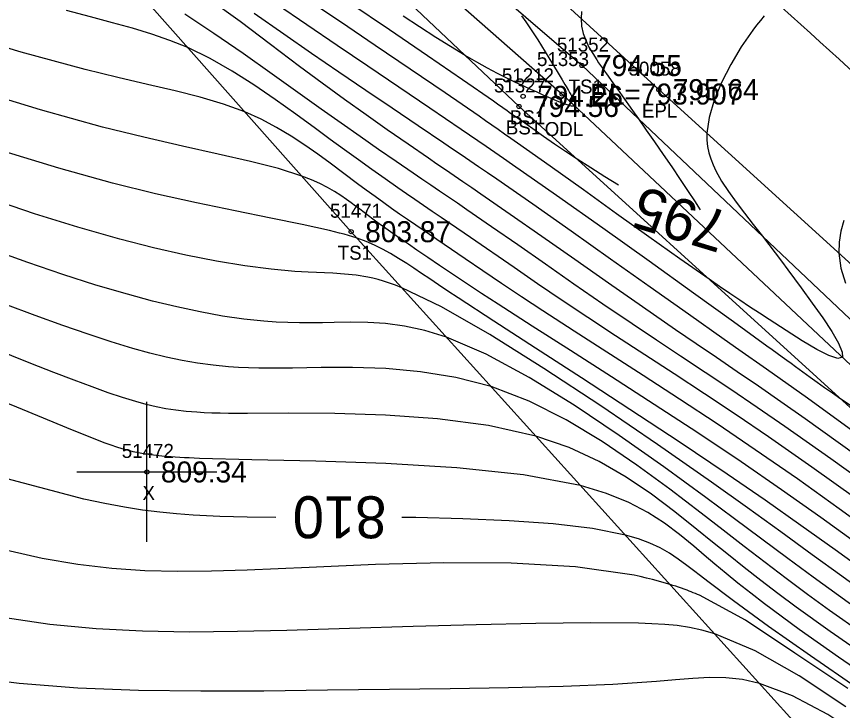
# Model space of a CAD drawing. Extents: x 1378535 to 1380697, y 997729 to 1000024.
# Drawn here: x 1379993.2 to 1380052.2, y 998577.6 to 998627.2 of the extents above; entities that cross this region are included whole.
import ezdxf

# ---------------------------------------------------------------- set-up
doc = ezdxf.new("R2010")
doc.units = 0
for name, color, linetype in [('RD_DTM_BkLn1', 7, 'Continuous'), ('RD_DTM_BkLn2', 7, 'Continuous'), ('RD_DTM_BkLn_txCode', 7, 'Continuous'), ('RD_DTM_Major1', 7, 'Continuous'), ('RD_DTM_Major1_Lbl', 7, 'Continuous'), ('RD_DTM_Minor1', 7, 'Continuous'), ('RD_EX_H2O', 7, 'Continuous'), ('RD_EX_H2O_txCode', 7, 'Continuous'), ('RD_EX_Misc', 7, 'Continuous'), ('RD_EX_Misc_txCode', 7, 'Continuous'), ('RD_EX_Road', 7, 'Continuous'), ('RD_EX_Road_txCode', 7, 'Continuous'), ('RD_EX_TX_H2O_ELEV', 7, 'Continuous'), ('RD_EX_TX_Misc_ELEV', 7, 'Continuous'), ('RD_EX_TX_Road_ELEV', 7, 'Continuous'), ('RD_SMD_Locator', 7, 'Continuous')]:
    doc.layers.add(name, color=color, linetype=linetype)

msp = doc.modelspace()

# ---------------------------------------------------------------- linework, layer by layer
at = {"layer": 'RD_DTM_BkLn1'}
msp.add_spline([(1380175.67, 998511.711), (1380133.166, 998550.295), (1380089.617, 998590.124), (1380045.831, 998629.741), (1380004.729, 998667.113)], degree=3, dxfattribs=at)
at = {"layer": 'RD_DTM_BkLn2'}
for points in [[(1379737.292, 998874.883), (1379752.749, 998868.877), (1379772.794, 998857.625), (1379802.995, 998831.849), (1379848.378, 998790.114), (1379894.268, 998747.881), (1379937.731, 998707.347), (1379986.156, 998664.45), (1380033.629, 998623.704), (1380075.028, 998584.523), (1380116.989, 998546.354), (1380162.137, 998505.398), (1380208.594, 998461.82), (1380262.411, 998411.759)], [(1380321.815, 998326.615), (1380322.659, 998329.174), (1380322.261, 998332.77), (1380321.137, 998334.343), (1380320.107, 998334.637), (1380319.184, 998334.516), (1380315.041, 998338.979), (1380309.473, 998346.954), (1380304.757, 998357.874), (1380262.267, 998407.427), (1380207.067, 998458.846), (1380160.069, 998502.831), (1380114.551, 998544.043), (1380071.667, 998582.108), (1380029.128, 998620.782), (1379985.006, 998662.48), (1379936.375, 998704.347), (1379893.878, 998744.802), (1379846.871, 998787.948), (1379800.334, 998830.073), (1379753.878, 998865.5), (1379725.58, 998874.504)], [(1380252.918, 998398.067), (1380204.142, 998434.59), (1380151.218, 998475.61), (1380095.777, 998523.128), (1380059.674, 998564.774), (1380017.136, 998611.833), (1379979.819, 998653.892), (1379930.027, 998698.097), (1379888.044, 998739.788), (1379855.325, 998772.813)]]:
    msp.add_lwpolyline(points, dxfattribs=at)
at = {"layer": 'RD_DTM_Major1'}
for points in [[(1380036.233, 998615.153), (1380035.267, 998615.746), (1380034.246, 998616.386), (1380033.282, 998617.005), (1380032.444, 998617.559), (1380031.652, 998618.097), (1380030.881, 998618.631), (1380030.104, 998619.177), (1380029.297, 998619.748), (1380028.434, 998620.358), (1380028.254, 998620.484), (1380028.071, 998620.613), (1380027.884, 998620.744), (1380027.693, 998620.878), (1380027.499, 998621.014), (1380027.3, 998621.152), (1380025.098, 998622.676), (1380022.586, 998624.398), (1380019.866, 998626.252), (1380014.203, 998630.101)], [(1380054.855, 998593.126), (1380051.41, 998595.607), (1380048.126, 998597.919), (1380046.14, 998599.283), (1380044.251, 998600.559), (1380042.435, 998601.769), (1380040.671, 998602.938), (1380038.937, 998604.088), (1380037.21, 998605.244), (1380035.124, 998606.661), (1380033.047, 998608.091), (1380031.008, 998609.508), (1380029.034, 998610.884), (1380027.158, 998612.191), (1380025.406, 998613.402), (1380024.736, 998613.862), (1380024.085, 998614.306), (1380023.448, 998614.738), (1380022.819, 998615.165), (1380022.193, 998615.59), (1380021.564, 998616.019), (1380020.35, 998616.85), (1380019.095, 998617.717), (1380017.79, 998618.625), (1380016.428, 998619.58), (1380015.001, 998620.588), (1380013.499, 998621.656), (1380011.498, 998623.085), (1380009.42, 998624.555), (1380007.317, 998626.003), (1380005.243, 998627.364)], [(1380033.585, 998627.569), (1380033.554, 998627.063), (1380033.598, 998626.524), (1380033.716, 998626.006), (1380033.896, 998625.508), (1380034.124, 998625.027), (1380034.389, 998624.56), (1380034.677, 998624.107), (1380034.812, 998623.906), (1380034.948, 998623.706), (1380035.087, 998623.507), (1380035.228, 998623.308), (1380035.37, 998623.108), (1380035.827, 998622.47), (1380036.151, 998622.016), (1380036.491, 998621.538), (1380037.238, 998620.484), (1380037.653, 998619.896), (1380038.212, 998619.098), (1380038.807, 998618.245), (1380039.421, 998617.358), (1380040.038, 998616.46), (1380040.642, 998615.571), (1380041.217, 998614.714), (1380041.668, 998614.028), (1380042.064, 998613.399), (1380042.069, 998613.391)], [(1380054.214, 998585.744), (1380052.182, 998587.219), (1380050.069, 998588.76), (1380047.837, 998590.384), (1380045.449, 998592.108), (1380042.867, 998593.949), (1380039.027, 998596.636), (1380034.969, 998599.399), (1380030.902, 998602.07), (1380027.038, 998604.479), (1380023.585, 998606.455), (1380020.755, 998607.83), (1380020.296, 998608.012), (1380019.865, 998608.169), (1380019.457, 998608.302), (1380019.066, 998608.414), (1380018.69, 998608.508), (1380018.324, 998608.587), (1380017.488, 998608.725), (1380016.663, 998608.811), (1380015.833, 998608.863), (1380014.073, 998608.935), (1380013.106, 998608.991), (1380011.419, 998609.149), (1380009.545, 998609.397), (1380007.506, 998609.736), (1380005.324, 998610.166), (1380003.021, 998610.686), (1380000.619, 998611.296), (1379997.623, 998612.148), (1379994.52, 998613.119), (1379991.313, 998614.195)], [(1380011.752, 998591.426), (1380011.749, 998591.426), (1380009.715, 998591.443), (1380007.754, 998591.492), (1380005.842, 998591.584), (1380004.666, 998591.669), (1380003.473, 998591.785), (1380002.238, 998591.941), (1380000.936, 998592.144), (1379999.542, 998592.404), (1379998.029, 998592.73), (1379992.568, 998594.167), (1379986.161, 998596.155), (1379979.214, 998598.541), (1379972.136, 998601.173), (1379965.332, 998603.9), (1379959.208, 998606.568)], [(1380053.256, 998579.252), (1380049.95, 998581.533), (1380046.958, 998583.632), (1380044.444, 998585.454), (1380043.784, 998585.951), (1380043.177, 998586.414), (1380042.616, 998586.847), (1380042.092, 998587.252), (1380041.597, 998587.632), (1380041.124, 998587.989), (1380040.499, 998588.441), (1380039.868, 998588.857), (1380039.205, 998589.237), (1380038.479, 998589.58), (1380037.661, 998589.889), (1380036.724, 998590.164), (1380034.379, 998590.621), (1380031.562, 998590.956), (1380028.42, 998591.186), (1380025.103, 998591.33), (1380021.76, 998591.407), (1380020.751, 998591.415)]]:
    msp.add_lwpolyline(points, dxfattribs=at)
at = {"layer": 'RD_DTM_Minor1'}
for points in [[(1380053.176, 998595.874), (1380049.558, 998598.465), (1380047.839, 998599.672), (1380046.231, 998600.787), (1380044.705, 998601.834), (1380043.23, 998602.838), (1380041.777, 998603.827), (1380040.316, 998604.826), (1380037.942, 998606.465), (1380035.523, 998608.151), (1380033.109, 998609.842), (1380030.752, 998611.494), (1380028.502, 998613.067), (1380026.41, 998614.517), (1380025.753, 998614.969), (1380025.115, 998615.405), (1380024.49, 998615.832), (1380023.875, 998616.251), (1380023.264, 998616.667), (1380022.652, 998617.084), (1380021.199, 998618.082), (1380019.717, 998619.11), (1380018.203, 998620.175), (1380016.656, 998621.282), (1380015.074, 998622.435), (1380013.455, 998623.639), (1380011.369, 998625.22), (1380009.202, 998626.854), (1380006.934, 998628.505)], [(1380046.643, 998627.264), (1380046.366, 998626.93), (1380046.095, 998626.587), (1380045.828, 998626.234), (1380045.006, 998625.045), (1380044.249, 998623.786), (1380043.591, 998622.498), (1380043.064, 998621.221), (1380042.704, 998619.997), (1380042.543, 998618.865), (1380042.545, 998618.376), (1380042.594, 998617.91), (1380042.687, 998617.463), (1380042.82, 998617.03), (1380042.989, 998616.604), (1380043.191, 998616.182), (1380043.602, 998615.451), (1380044.086, 998614.708), (1380044.63, 998613.947), (1380045.225, 998613.164), (1380045.857, 998612.352), (1380046.516, 998611.508), (1380046.963, 998610.927), (1380047.416, 998610.331), (1380047.875, 998609.721), (1380048.339, 998609.098), (1380048.809, 998608.463), (1380049.283, 998607.817), (1380050.072, 998606.729), (1380050.817, 998605.671), (1380051.461, 998604.699), (1380051.947, 998603.87), (1380052.22, 998603.239), (1380052.222, 998602.862), (1380051.894, 998602.782), (1380051.268, 998602.988), (1380050.403, 998603.425), (1380049.361, 998604.036), (1380048.201, 998604.765), (1380046.985, 998605.557), (1380046.294, 998606.012), (1380045.601, 998606.473), (1380044.899, 998606.943), (1380044.185, 998607.425), (1380043.454, 998607.924), (1380042.702, 998608.442), (1380040.62, 998609.896), (1380038.403, 998611.47), (1380036.092, 998613.122), (1380033.728, 998614.816), (1380031.353, 998616.512), (1380029.01, 998618.171), (1380028.552, 998618.492), (1380028.096, 998618.811), (1380027.642, 998619.129), (1380026.732, 998619.762), (1380026.274, 998620.079), (1380023.84, 998621.753), (1380021.358, 998623.444), (1380018.856, 998625.139), (1380016.363, 998626.824), (1380013.904, 998628.487)], [(1380053.189, 998592.766), (1380050.04, 998595.018), (1380046.951, 998597.174), (1380044.635, 998598.746), (1380042.387, 998600.241), (1380040.204, 998601.672), (1380036.029, 998604.39), (1380034.032, 998605.704), (1380032.214, 998606.92), (1380030.457, 998608.112), (1380028.771, 998609.267), (1380025.649, 998611.421), (1380024.235, 998612.393), (1380023.572, 998612.846), (1380022.931, 998613.283), (1380022.306, 998613.708), (1380021.692, 998614.126), (1380021.084, 998614.543), (1380020.476, 998614.963), (1380019.556, 998615.606), (1380018.619, 998616.27), (1380017.659, 998616.959), (1380016.669, 998617.674), (1380015.645, 998618.42), (1380014.58, 998619.199), (1380013.175, 998620.227), (1380011.709, 998621.278), (1380010.193, 998622.315), (1380008.639, 998623.302), (1380007.059, 998624.205), (1380005.465, 998624.987), (1380004.191, 998625.506), (1380002.887, 998625.956), (1380001.525, 998626.366), (1380000.077, 998626.765), (1379998.513, 998627.183), (1379996.806, 998627.648)], [(1380053.163, 998599.168), (1380052.121, 998599.878), (1380051.515, 998600.297), (1380050.959, 998600.687), (1380050.435, 998601.059), (1380049.924, 998601.425), (1380049.408, 998601.798), (1380048.868, 998602.19), (1380048.568, 998602.408), (1380048.256, 998602.635), (1380047.927, 998602.873), (1380047.218, 998603.388), (1380046.832, 998603.667), (1380044.449, 998605.39), (1380041.593, 998607.448), (1380038.424, 998609.72), (1380035.104, 998612.086), (1380031.795, 998614.427), (1380028.657, 998616.622), (1380028.022, 998617.062), (1380027.4, 998617.492), (1380026.788, 998617.913), (1380026.185, 998618.327), (1380025.587, 998618.737), (1380024.992, 998619.143), (1380022.762, 998620.66), (1380020.542, 998622.163), (1380018.334, 998623.654), (1380016.14, 998625.137), (1380013.96, 998626.616), (1380011.795, 998628.094)], [(1380053.658, 998597.082), (1380051.664, 998598.538), (1380049.73, 998599.936), (1380048.747, 998600.637), (1380047.778, 998601.324), (1380046.809, 998602.006), (1380044.823, 998603.401), (1380043.78, 998604.135), (1380041.223, 998605.941), (1380038.488, 998607.879), (1380035.664, 998609.88), (1380032.84, 998611.876), (1380030.102, 998613.798), (1380027.538, 998615.578), (1380026.881, 998616.03), (1380026.24, 998616.469), (1380025.611, 998616.898), (1380024.989, 998617.321), (1380024.371, 998617.739), (1380023.754, 998618.157), (1380021.927, 998619.392), (1380020.068, 998620.648), (1380018.179, 998621.928), (1380016.26, 998623.234), (1380014.313, 998624.571), (1380012.338, 998625.94), (1380010.214, 998627.43)], [(1380029.295, 998627.264), (1380029.603, 998626.828), (1380029.899, 998626.394), (1380030.185, 998625.963), (1380030.461, 998625.535), (1380030.729, 998625.111), (1380031, 998624.675), (1380031.262, 998624.248), (1380031.515, 998623.833), (1380031.985, 998623.05), (1380032.201, 998622.688), (1380032.3, 998622.521), (1380032.395, 998622.36), (1380032.487, 998622.205), (1380032.657, 998621.914), (1380032.735, 998621.779), (1380032.819, 998621.63), (1380032.895, 998621.49), (1380032.961, 998621.362), (1380033.018, 998621.245), (1380033.063, 998621.139), (1380033.095, 998621.047), (1380033.108, 998620.999), (1380033.116, 998620.956), (1380033.119, 998620.917), (1380033.117, 998620.884), (1380033.108, 998620.856), (1380033.093, 998620.833), (1380033.071, 998620.816), (1380033.043, 998620.804), (1380033.007, 998620.797), (1380032.965, 998620.796), (1380032.917, 998620.8), (1380032.863, 998620.808), (1380032.755, 998620.833), (1380032.63, 998620.87), (1380032.488, 998620.919), (1380032.331, 998620.977), (1380032.16, 998621.044), (1380031.975, 998621.12), (1380031.637, 998621.261), (1380031.265, 998621.421), (1380030.86, 998621.598), (1380030.424, 998621.793), (1380029.959, 998622.005), (1380029.466, 998622.232), (1380028.885, 998622.505), (1380028.266, 998622.805), (1380027.601, 998623.14), (1380026.885, 998623.516), (1380026.111, 998623.942), (1380025.272, 998624.426), (1380023.192, 998625.706), (1380020.857, 998627.226)], [(1380054.926, 998589.919), (1380051.999, 998592.039), (1380049.012, 998594.167), (1380046, 998596.26), (1380043.282, 998598.096), (1380040.601, 998599.865), (1380037.987, 998601.562), (1380033.071, 998604.725), (1380030.827, 998606.181), (1380029.306, 998607.182), (1380027.877, 998608.135), (1380026.537, 998609.038), (1380025.282, 998609.89), (1380021.761, 998612.292), (1380021.167, 998612.699), (1380020.588, 998613.098), (1380020.022, 998613.493), (1380019.463, 998613.888), (1380018.84, 998614.338), (1380018.216, 998614.795), (1380017.587, 998615.26), (1380015.625, 998616.722), (1380014.745, 998617.369), (1380013.82, 998618.022), (1380012.844, 998618.667), (1380011.809, 998619.288), (1380010.709, 998619.871), (1380009.536, 998620.399), (1380008.01, 998620.954), (1380006.354, 998621.442), (1380004.553, 998621.898), (1380002.594, 998622.357), (1380000.462, 998622.852), (1379998.145, 998623.419), (1379993.568, 998624.667), (1379988.576, 998626.17)], [(1380053.364, 998589.478), (1380050.676, 998591.414), (1380047.886, 998593.389), (1380045.005, 998595.381), (1380041.908, 998597.46), (1380038.792, 998599.5), (1380035.733, 998601.471), (1380032.803, 998603.341), (1380030.077, 998605.078), (1380027.628, 998606.65), (1380026.451, 998607.416), (1380025.368, 998608.13), (1380024.37, 998608.793), (1380023.452, 998609.41), (1380022.604, 998609.985), (1380021.82, 998610.521), (1380021.22, 998610.933), (1380020.655, 998611.324), (1380020.122, 998611.697), (1380019.617, 998612.055), (1380019.138, 998612.4), (1380018.682, 998612.736), (1380018.057, 998613.206), (1380017.75, 998613.438), (1380017.443, 998613.668), (1380017.132, 998613.897), (1380016.812, 998614.125), (1380016.391, 998614.414), (1380015.94, 998614.702), (1380015.447, 998614.987), (1380014.902, 998615.268), (1380014.292, 998615.543), (1380013.607, 998615.811), (1380011.937, 998616.338), (1380009.936, 998616.853), (1380007.644, 998617.382), (1380005.096, 998617.952), (1380002.331, 998618.586), (1379999.385, 998619.311), (1379994.938, 998620.534), (1379990.323, 998621.936)], [(1380056.283, 998585.792), (1380051.704, 998589.099), (1380049.263, 998590.848), (1380046.699, 998592.656), (1380043.999, 998594.52), (1380040.57, 998596.827), (1380037.054, 998599.141), (1380033.584, 998601.394), (1380030.294, 998603.518), (1380027.316, 998605.444), (1380024.784, 998607.103), (1380024.049, 998607.592), (1380023.373, 998608.047), (1380022.747, 998608.468), (1380022.165, 998608.858), (1380021.62, 998609.221), (1380021.102, 998609.559), (1380020.518, 998609.928), (1380019.95, 998610.268), (1380019.383, 998610.579), (1380018.805, 998610.865), (1380018.202, 998611.125), (1380017.561, 998611.363), (1380017.262, 998611.461), (1380016.951, 998611.556), (1380016.629, 998611.648), (1380016.293, 998611.739), (1380015.943, 998611.828), (1380015.577, 998611.917), (1380013.643, 998612.348), (1380011.388, 998612.809), (1380008.857, 998613.319), (1380006.098, 998613.894), (1380003.157, 998614.551), (1380000.08, 998615.308), (1379996.258, 998616.364), (1379992.351, 998617.558)], [(1380052.33, 998612.644), (1380052.119, 998611.87), (1380051.995, 998611.089), (1380051.975, 998610.298), (1380052.121, 998609.238), (1380052.448, 998608.156)], [(1380053.748, 998584.545), (1380051.941, 998585.843), (1380050.146, 998587.154), (1380048.332, 998588.495), (1380044.523, 998591.327), (1380042.466, 998592.849), (1380039.461, 998595.042), (1380036.291, 998597.283), (1380033.055, 998599.451), (1380029.853, 998601.423), (1380026.784, 998603.079), (1380023.948, 998604.297), (1380022.399, 998604.775), (1380020.954, 998605.088), (1380019.599, 998605.267), (1380018.32, 998605.348), (1380017.101, 998605.363), (1380015.929, 998605.347), (1380015.097, 998605.332), (1380014.274, 998605.324), (1380013.451, 998605.326), (1380012.62, 998605.342), (1380011.772, 998605.378), (1380010.901, 998605.438), (1380009.461, 998605.589), (1380007.944, 998605.81), (1380006.351, 998606.1), (1380004.686, 998606.455), (1380002.953, 998606.876), (1380001.154, 998607.36), (1379998.903, 998608.026), (1379996.539, 998608.784), (1379994.04, 998609.637), (1379991.381, 998610.587)], [(1380053.619, 998583.147), (1380051.315, 998584.775), (1380049.734, 998585.924), (1380048.209, 998587.058), (1380046.712, 998588.191), (1380045.218, 998589.337), (1380043.702, 998590.508), (1380042.138, 998591.718), (1380039.901, 998593.432), (1380037.541, 998595.165), (1380035.071, 998596.842), (1380032.506, 998598.385), (1380029.859, 998599.717), (1380027.142, 998600.763), (1380024.614, 998601.423), (1380022.087, 998601.834), (1380019.608, 998602.05), (1380017.226, 998602.129), (1380014.987, 998602.124), (1380012.94, 998602.09), (1380012.102, 998602.081), (1380011.304, 998602.078), (1380010.54, 998602.085), (1380009.802, 998602.103), (1380009.083, 998602.134), (1380008.376, 998602.18), (1380007.273, 998602.288), (1380006.171, 998602.439), (1380005.058, 998602.635), (1380003.923, 998602.876), (1380002.754, 998603.162), (1380001.539, 998603.496), (1379999.998, 998603.961), (1379998.342, 998604.504), (1379996.542, 998605.13), (1379994.567, 998605.849), (1379992.387, 998606.667)], [(1380053.997, 998581.436), (1380051.358, 998583.268), (1380048.934, 998585.006), (1380047.624, 998585.98), (1380046.393, 998586.922), (1380045.219, 998587.841), (1380044.081, 998588.749), (1380042.957, 998589.654), (1380041.828, 998590.568), (1380040.248, 998591.831), (1380038.582, 998593.088), (1380036.792, 998594.294), (1380034.848, 998595.417), (1380032.707, 998596.409), (1380030.336, 998597.23), (1380026.954, 998597.992), (1380023.315, 998598.472), (1380019.595, 998598.735), (1380015.974, 998598.843), (1380012.628, 998598.861), (1380009.736, 998598.851), (1380009.037, 998598.852), (1380008.381, 998598.856), (1380007.767, 998598.865), (1380007.188, 998598.88), (1380006.64, 998598.901), (1380006.12, 998598.93), (1380005.346, 998598.991), (1380004.612, 998599.076), (1380003.902, 998599.186), (1380003.2, 998599.325), (1380002.488, 998599.493), (1380001.75, 998599.695), (1380000.805, 998599.985), (1379999.772, 998600.332), (1379998.626, 998600.744), (1379997.342, 998601.226), (1379995.895, 998601.785), (1379994.259, 998602.428), (1379988.688, 998604.649)], [(1380054.993, 998579.349), (1380051.948, 998581.439), (1380049.134, 998583.42), (1380046.665, 998585.236), (1380045.675, 998586.001), (1380044.767, 998586.726), (1380043.922, 998587.418), (1380043.125, 998588.083), (1380042.361, 998588.727), (1380041.612, 998589.358), (1380040.588, 998590.2), (1380039.507, 998591.013), (1380038.317, 998591.784), (1380036.96, 998592.498), (1380035.383, 998593.14), (1380033.53, 998593.697), (1380029.455, 998594.459), (1380024.693, 998594.962), (1380019.621, 998595.268), (1380014.615, 998595.441), (1380010.052, 998595.543), (1380006.311, 998595.638), (1380005.931, 998595.652), (1380005.568, 998595.667), (1380005.222, 998595.683), (1380004.891, 998595.701), (1380004.575, 998595.719), (1380004.274, 998595.739), (1380003.826, 998595.775), (1380003.409, 998595.815), (1380003.017, 998595.86), (1380002.648, 998595.911), (1380002.295, 998595.968), (1380001.956, 998596.032), (1380001.56, 998596.119), (1380001.171, 998596.217), (1380000.784, 998596.327), (1380000.393, 998596.449), (1379999.992, 998596.585), (1379999.574, 998596.734), (1379998.3, 998597.222), (1379996.837, 998597.815), (1379995.165, 998598.506), (1379993.263, 998599.287), (1379991.11, 998600.152)], [(1380052.609, 998579.202), (1380048.831, 998581.726), (1380045.293, 998584.088), (1380042.024, 998585.858), (1380041.875, 998585.92), (1380041.725, 998585.981), (1380041.576, 998586.04), (1380041.428, 998586.099), (1380041.279, 998586.156), (1380041.13, 998586.213), (1380040.929, 998586.287), (1380040.727, 998586.36), (1380040.525, 998586.43), (1380040.323, 998586.499), (1380040.121, 998586.566), (1380039.917, 998586.63), (1380039.5, 998586.757), (1380039.079, 998586.876), (1380038.653, 998586.987), (1380038.222, 998587.092), (1380037.785, 998587.191), (1380037.34, 998587.284), (1380033.164, 998587.882), (1380028.575, 998588.154), (1380023.755, 998588.184), (1380018.883, 998588.056), (1380014.139, 998587.853), (1380009.702, 998587.658), (1380007.167, 998587.578), (1380004.756, 998587.556), (1380002.403, 998587.613), (1380000.045, 998587.771), (1379997.616, 998588.053), (1379995.054, 998588.479), (1379990.153, 998589.604)], [(1380052.482, 998577.887), (1380049.146, 998580.115), (1380045.989, 998581.885), (1380043.111, 998583.097), (1380042.192, 998583.365), (1380041.302, 998583.559), (1380040.423, 998583.693), (1380039.534, 998583.779), (1380038.617, 998583.83), (1380037.653, 998583.86), (1380034.243, 998583.887), (1380030.329, 998583.843), (1380026.055, 998583.747), (1380021.569, 998583.62), (1380017.016, 998583.48), (1380012.541, 998583.35), (1380009.007, 998583.266), (1380005.586, 998583.234), (1380002.239, 998583.287), (1379998.926, 998583.455), (1379995.61, 998583.773), (1379992.251, 998584.272)], [(1380053.839, 998575.579), (1380051.197, 998577.331), (1380048.672, 998578.669), (1380046.305, 998579.564), (1380045.088, 998579.832), (1380043.911, 998579.96), (1380042.741, 998579.979), (1380041.547, 998579.921), (1380040.296, 998579.817), (1380038.958, 998579.698), (1380035.831, 998579.492), (1380032.275, 998579.344), (1380028.374, 998579.241), (1380024.213, 998579.17), (1380019.876, 998579.117), (1380015.447, 998579.068), (1380010.904, 998579.018), (1380006.391, 998578.999), (1380001.946, 998579.054), (1379997.607, 998579.222), (1379993.411, 998579.545), (1379989.396, 998580.063)]]:
    msp.add_lwpolyline(points, dxfattribs=at)
at = {"layer": 'RD_EX_H2O'}
msp.add_lwpolyline([(1379736.894, 998874.065), (1379751.828, 998867.642), (1379771.891, 998856.367), (1379801.405, 998830.336), (1379847.091, 998789.131), (1379893.404, 998746.574), (1379936.347, 998705.935), (1379983.745, 998664.271), (1380032.204, 998621.669), (1380073.465, 998582.905), (1380116.04, 998544.611), (1380160.954, 998503.902), (1380207.715, 998459.994), (1380261.249, 998409.341)], dxfattribs=at)
at = {"layer": 'RD_EX_Misc'}
for p, q in [((1380002.544, 998589.67), (1380002.544, 998599.67)), ((1379997.544, 998594.67), (1380007.544, 998594.67))]:
    msp.add_line(p, q, dxfattribs=at)
at = {"layer": 'RD_EX_Road'}
msp.add_lwpolyline([(1380168.713, 998504.787), (1380167.562, 998505.596), (1380126.413, 998542.746), (1380082.637, 998582.444), (1380039.11, 998621.984), (1379997.779, 998659.767)], dxfattribs=at)
at = {"layer": 'RD_SMD_Locator'}
for centre in [(1380033.629, 998623.704), (1380032.204, 998621.669), (1380039.11, 998621.984), (1380029.417, 998621.507), (1380029.128, 998620.782), (1380017.136, 998611.833), (1380002.544, 998594.67)]:
    msp.add_circle(centre, 0.15, dxfattribs=at)

# ---------------------------------------------------------------- texts
at = {"layer": 'RD_DTM_BkLn_txCode'}
for s, p in [('51352', (1380031.834, 998624.704)), ('51212', (1380027.905, 998622.507)), ('51212', (1380027.905, 998622.507)), ('51327', (1380027.333, 998621.782)), ('51327', (1380027.333, 998621.782)), ('TS1', (1380032.668, 998621.704)), ('BS1', (1380028.472, 998619.507)), ('BS1', (1380028.472, 998619.507)), ('BS1', (1380028.183, 998618.782)), ('BS1', (1380028.183, 998618.782)), ('51471', (1380015.624, 998612.833)), ('TS1', (1380016.175, 998609.833))]:
    msp.add_text(s, height=1, dxfattribs=at).set_placement(p)
at = {"layer": 'RD_DTM_Major1_Lbl'}
for s, rotation, p in [('795', 163.19444, (1380044.272, 998613.174)), ('810', 179.9324, (1380019.655, 998592.93))]:
    msp.add_text(s, height=3, rotation=rotation, dxfattribs=at).set_placement(p)
at = {"layer": 'RD_EX_H2O_txCode'}
for s, p in [('51353', (1380030.409, 998623.669)), ('ODL', (1380030.96, 998618.669))]:
    msp.add_text(s, height=1, dxfattribs=at).set_placement(p)
at = {"layer": 'RD_EX_Misc_txCode'}
for s, p in [('51472', (1380000.749, 998595.67)), ('X', (1380002.229, 998592.67))]:
    msp.add_text(s, height=1, dxfattribs=at).set_placement(p)
at = {"layer": 'RD_EX_Road_txCode'}
for s, p in [('50058', (1380036.953, 998622.984)), ('EPL', (1380037.905, 998619.984))]:
    msp.add_text(s, height=1, dxfattribs=at).set_placement(p)
at = {"layer": 'RD_EX_TX_H2O_ELEV'}
msp.add_text('EL=793.907', height=1.5, dxfattribs=at).set_placement((1380034.204, 998620.919))
at = {"layer": 'RD_EX_TX_Misc_ELEV'}
for s, p in [('794.55', (1380034.629, 998622.954)), ('794.26', (1380030.417, 998620.757)), ('794.26', (1380030.417, 998620.757)), ('794.56', (1380030.128, 998620.032)), ('794.56', (1380030.128, 998620.032)), ('803.87', (1380018.136, 998611.083)), ('809.34', (1380003.544, 998593.92))]:
    msp.add_text(s, height=1.5, dxfattribs=at).set_placement(p)
at = {"layer": 'RD_EX_TX_Road_ELEV'}
msp.add_text('795.64', height=1.5, dxfattribs=at).set_placement((1380040.11, 998621.234))

doc.saveas('drawing.dxf')
